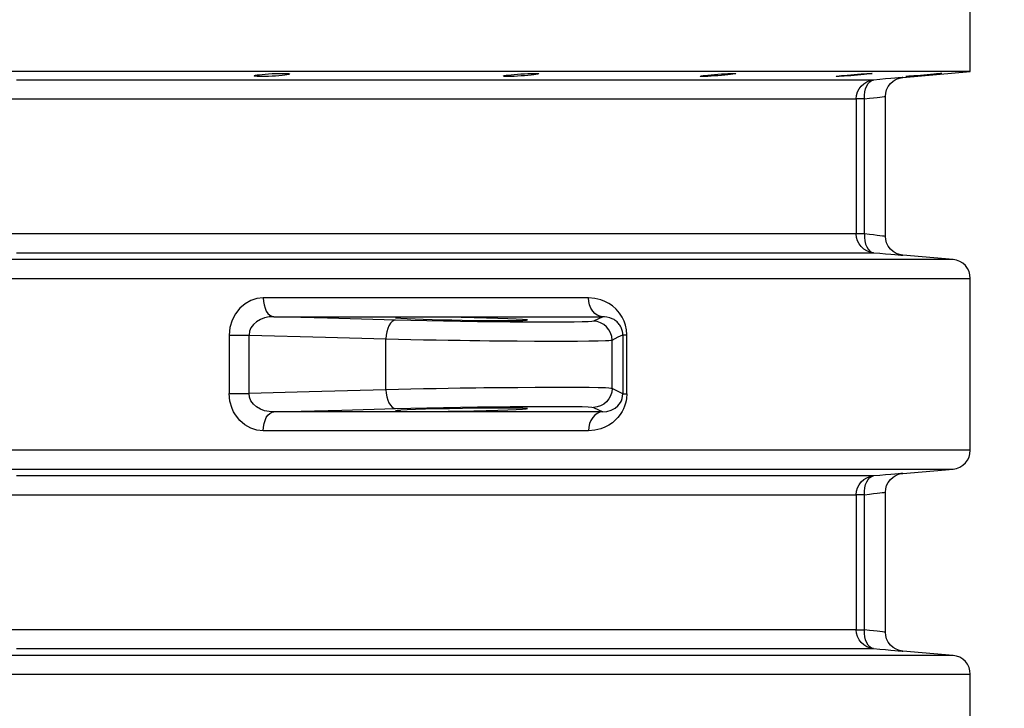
# Model space of a CAD drawing. Header units: millimetres. Extents: x 196 to 2027204, y -221452 to 153872.
# Tile 307 of 381: x 1217323 to 1217846, y -198737 to -198371. Entities that reach past the tile are written whole.
import ezdxf

# ---------------------------------------------------------------- set-up
doc = ezdxf.new("R2010")
doc.units = ezdxf.units.MM
doc.layers.get('Defpoints').update_dxf_attribs({"lineweight": 18})
doc.layers.add('00_Основной', color=163, linetype='Continuous', lineweight=40)
doc.layers.add('ТМ-размеры', color=25, linetype='Continuous', lineweight=20)
doc.styles.add('SFINKS', font='SFINKS.shx', dxfattribs={"width": 0.7, "oblique": 15})
doc.dimstyles.new('кира-50', dxfattribs={"dimtxt": 150, "dimasz": 40, "dimexe": 15, "dimexo": 0, "dimgap": 20, "dimtad": 1, "dimdec": 0, "dimrnd": 5, "dimdsep": 46, "dimtxsty": 'SFINKS', "dimblk1": 'OBLIQUE', "dimblk2": 'OBLIQUE', "dimsah": 1, "dimcen": 2.5, "dimclrd": 252, "dimclre": 252, "dimclrt": 252, "dimadec": 0, "dimazin": 0, "dimtfac": 1, "dimtdec": 0, "dimtofl": 0, "dimtmove": 0, "dimatfit": 3, "dimldrblk": 'OBLIQUE', "dimfxl": 15, "dimtfill": 1, "dimtolj": 1, "dimtzin": 0, "dimlwd": 20, "dimlwe": 20, "dimarcsym": 0})

# ---------------------------------------------------------------- blocks, each defined once
blk = doc.blocks.new('_Oblique')
at = {"color": 0, "linetype": 'ByBlock', "lineweight": -2}
blk.add_line((-0.5, -0.5), (0.5, 0.5), dxfattribs=at)
blk = doc.blocks.new('*D85')
at = {"layer": 'Defpoints', "color": 0, "linetype": 'ByBlock', "lineweight": 50, "transparency": 16777216}
for p in [(1216957.71, -194978.27), (1216957.71, -203390.23), (1218392.05, -203390.23)]:
    blk.add_point(p, dxfattribs=at)
at = {"layer": 'ТМ-размеры', "color": 252, "linetype": 'ByBlock', "lineweight": 20, "transparency": 16777216}
for p, q in [((1216957.71, -194978.27), (1218407.05, -194978.27)), ((1218392.05, -194978.27), (1218392.05, -203390.23)), ((1216957.71, -203390.23), (1218407.05, -203390.23))]:
    blk.add_line(p, q, dxfattribs=at)
at = {"layer": 'ТМ-размеры', "color": 252, "linetype": 'ByBlock', "lineweight": 20, "transparency": 16777216, "xscale": 40, "yscale": 40, "zscale": 40}
for p, rotation in [((1218392.05, -194978.27), 90), ((1218392.05, -203390.23), 270)]:
    blk.add_blockref('_Oblique', p, dxfattribs=dict(at, rotation=rotation))
at = {"layer": 'ТМ-размеры', "color": 252, "linetype": 'ByBlock', "transparency": 16777216, "insert": (1218297.05, -199184.25), "char_height": 150, "attachment_point": 5, "rotation": 90, "style": 'SFINKS', "bg_fill": 3, "box_fill_scale": 1.1, "bg_fill_color": 256, "bg_fill_true_color": 13158600, "bg_fill_transparency": 0}
blk.add_mtext('\\A1;8410', dxfattribs=at)

msp = doc.modelspace()

# ---------------------------------------------------------------- linework, layer by layer
at = {"layer": '00_Основной', "color": 252, "lineweight": 25, "ltscale": 10}
for p, q in [((1217827.71, -198399.01, 0.2), (1217827.71, -198364, 0.2)), ((1217791.84, -198402.14, 0.2), (1217827.71, -198399.01, 0.2)), ((1217782.71, -198486.46, 0.2), (1217782.71, -198412.06, 0.2)), ((1217767.2, -198413.42, 0.2), (1217767.2, -198485.08, 0.2)), ((1217771.63, -198485.08, 0.2), (1217771.63, -198413.42, 0.2)), ((1217818.58, -198498.7, 0.2), (1217791.84, -198496.36, 0.2)), ((1217827.71, -198599.84, 0.2), (1217827.71, -198508.66, 0.2)), ((1217632.71, -198529.01, 0.2), (1217627.85, -198531.4, 0.2)), ((1217434.6, -198538.79, 0.2), (1217434.6, -198569.72, 0.2)), ((1217445.09, -198569.72, 0.2), (1217445.09, -198538.79, 0.2)), ((1217517.72, -198567.72, 0.2), (1217517.72, -198540.78, 0.2)), ((1217637.66, -198567.11, 0.2), (1217637.66, -198541.39, 0.2)), ((1217643.39, -198538.6, 0.2), (1217643.39, -198569.91, 0.2)), ((1217645.48, -198569.91, 0.2), (1217645.48, -198538.6, 0.2)), ((1217627.85, -198577.1, 0.2), (1217632.71, -198579.5, 0.2)), ((1217791.84, -198612.14, 0.2), (1217818.58, -198609.8, 0.2)), ((1217767.2, -198623.42, 0.2), (1217767.2, -198695.09, 0.2)), ((1217771.63, -198695.09, 0.2), (1217771.63, -198623.42, 0.2)), ((1217782.71, -198696.46, 0.2), (1217782.71, -198622.06, 0.2)), ((1217818.58, -198708.7, 0.2), (1217791.84, -198706.36, 0.2)), ((1217827.71, -198809.84, 0.2), (1217827.71, -198718.67, 0.2))]:
    msp.add_line(p, q, dxfattribs=at)
at = {"layer": '00_Основной', "color": 252, "lineweight": 25, "ltscale": 10, "elevation": 0.2}
for points in [[(1217827.71, -198399.01), (1217827.41, -198399.01), (1217826.52, -198399.01), (1217825.03, -198399.01), (1217822.94, -198399.01), (1217820.27, -198399.01), (1217817, -198399.01), (1217813.15, -198399.01), (1217808.7, -198399.01), (1217803.68, -198399.01), (1217798.06, -198399.01), (1217791.88, -198399.01), (1217785.14, -198399.01), (1217777.81, -198399.01), (1217769.93, -198399.01), (1217761.48, -198399.01), (1217752.5, -198399.01), (1217742.96, -198399.01), (1217732.88, -198399.01), (1217722.29, -198399.01), (1217711.15, -198399.01), (1217699.51, -198399.01), (1217687.36, -198399.01), (1217674.7, -198399.01), (1217661.55, -198399.01), (1217647.93, -198399.01), (1217633.82, -198399.01), (1217619.26, -198399.01), (1217604.24, -198399.01), (1217588.78, -198399.01), (1217572.89, -198399.01), (1217556.58, -198399.01), (1217539.86, -198399.01), (1217522.73, -198399.01), (1217505.21, -198399.01), (1217487.33, -198399.01), (1217469.09, -198399.01), (1217450.48, -198399.01), (1217431.54, -198399.01), (1217412.28, -198399.01), (1217392.71, -198399.01), (1217372.84, -198399.01), (1217352.68, -198399.01), (1217332.25, -198399.01), (1217311.57, -198399.01)], [(1217776.32, -198403.45), (1217775.31, -198403.45), (1217773.76, -198403.45), (1217771.69, -198403.45), (1217769.08, -198403.45), (1217765.93, -198403.45), (1217762.25, -198403.45), (1217758.06, -198403.45), (1217753.33, -198403.45), (1217748.08, -198403.45), (1217742.32, -198403.45), (1217736.04, -198403.45), (1217729.26, -198403.45), (1217721.96, -198403.45), (1217714.17, -198403.45), (1217705.89, -198403.45), (1217697.11, -198403.45), (1217687.84, -198403.45), (1217678.1, -198403.45), (1217667.88, -198403.45), (1217657.22, -198403.45), (1217646.09, -198403.45), (1217634.5, -198403.45), (1217622.46, -198403.45), (1217610, -198403.45), (1217597.12, -198403.45), (1217583.8, -198403.45), (1217570.08, -198403.45), (1217555.97, -198403.45), (1217541.45, -198403.45), (1217526.56, -198403.45), (1217511.3, -198403.45), (1217495.66, -198403.45), (1217479.68, -198403.45), (1217463.36, -198403.45), (1217446.71, -198403.45), (1217429.73, -198403.45), (1217412.45, -198403.45), (1217394.87, -198403.45), (1217377, -198403.45), (1217358.85, -198403.45), (1217340.45, -198403.45), (1217321.8, -198403.45)], [(1217767.2, -198413.42), (1217767.37, -198411.58), (1217767.88, -198409.79), (1217768.71, -198408.14), (1217769.82, -198406.66), (1217771.19, -198405.42), (1217772.77, -198404.46), (1217774.5, -198403.79), (1217776.32, -198403.45)], [(1217771.63, -198413.42), (1217771.62, -198411.54), (1217771.8, -198409.72), (1217772.2, -198408.04), (1217772.76, -198406.54), (1217773.48, -198405.3), (1217774.34, -198404.36), (1217775.3, -198403.74), (1217776.32, -198403.45)], [(1217791.84, -198402.14), (1217791.84, -198402.14), (1217791.57, -198402.17), (1217790.79, -198402.22), (1217789.5, -198402.34), (1217787.7, -198402.49), (1217785.47, -198402.68), (1217782.81, -198402.9), (1217779.73, -198403.17), (1217776.32, -198403.45)], [(1217782.71, -198412.1), (1217782.86, -198410.37), (1217783.34, -198408.6), (1217784.18, -198406.9), (1217785.33, -198405.34), (1217786.77, -198404.06), (1217788.41, -198403.08), (1217790.13, -198402.45), (1217791.84, -198402.14)], [(1217771.63, -198413.42), (1217774.17, -198413.12), (1217776.37, -198412.85), (1217778.23, -198412.64), (1217779.76, -198412.46), (1217781.04, -198412.3), (1217781.97, -198412.19), (1217782.52, -198412.13), (1217782.71, -198412.1), (1217782.71, -198412.1)], [(1217317.75, -198413.42), (1217336.19, -198413.42), (1217354.39, -198413.42), (1217372.33, -198413.42), (1217390, -198413.42), (1217407.38, -198413.42), (1217424.47, -198413.42), (1217441.26, -198413.42), (1217457.73, -198413.42), (1217473.87, -198413.42), (1217489.66, -198413.42), (1217505.13, -198413.42), (1217520.23, -198413.42), (1217534.95, -198413.42), (1217549.3, -198413.42), (1217563.26, -198413.42), (1217576.83, -198413.42), (1217589.99, -198413.42), (1217602.74, -198413.42), (1217615.05, -198413.42), (1217626.95, -198413.42), (1217638.41, -198413.42), (1217649.41, -198413.42), (1217659.99, -198413.42), (1217670.07, -198413.42), (1217679.71, -198413.42), (1217688.87, -198413.42), (1217697.55, -198413.42), (1217705.73, -198413.42), (1217713.45, -198413.42), (1217720.66, -198413.42), (1217727.37, -198413.42), (1217733.57, -198413.42), (1217739.27, -198413.42), (1217744.45, -198413.42), (1217749.14, -198413.42), (1217753.29, -198413.42), (1217756.91, -198413.42), (1217760.03, -198413.42), (1217762.61, -198413.42), (1217764.67, -198413.42), (1217766.2, -198413.42), (1217767.2, -198413.42)], [(1217771.63, -198413.42), (1217770.69, -198413.42), (1217769.84, -198413.42), (1217769.09, -198413.42), (1217768.46, -198413.42), (1217767.95, -198413.42), (1217767.57, -198413.42), (1217767.31, -198413.42), (1217767.2, -198413.42)], [(1217767.2, -198485.08), (1217766.2, -198485.08), (1217764.67, -198485.08), (1217762.61, -198485.08), (1217760.03, -198485.08), (1217756.91, -198485.08), (1217753.29, -198485.08), (1217749.14, -198485.08), (1217744.45, -198485.08), (1217739.27, -198485.08), (1217733.57, -198485.08), (1217727.37, -198485.08), (1217720.66, -198485.08), (1217713.45, -198485.08), (1217705.73, -198485.08), (1217697.55, -198485.08), (1217688.87, -198485.08), (1217679.71, -198485.08), (1217670.07, -198485.08), (1217659.99, -198485.08), (1217649.41, -198485.08), (1217638.41, -198485.08), (1217626.95, -198485.08), (1217615.05, -198485.08), (1217602.74, -198485.08), (1217589.99, -198485.08), (1217576.83, -198485.08), (1217563.26, -198485.08), (1217549.3, -198485.08), (1217534.95, -198485.08), (1217520.23, -198485.08), (1217505.13, -198485.08), (1217489.66, -198485.08), (1217473.87, -198485.08), (1217457.73, -198485.08), (1217441.26, -198485.08), (1217424.47, -198485.08), (1217407.38, -198485.08), (1217390, -198485.08), (1217372.33, -198485.08), (1217354.39, -198485.08), (1217336.19, -198485.08), (1217317.75, -198485.08)], [(1217776.32, -198495.05), (1217774.5, -198494.72), (1217772.77, -198494.06), (1217771.19, -198493.09), (1217769.82, -198491.84), (1217768.71, -198490.38), (1217767.88, -198488.71), (1217767.37, -198486.93), (1217767.2, -198485.08)], [(1217771.63, -198485.08), (1217770.69, -198485.08), (1217769.84, -198485.08), (1217769.09, -198485.08), (1217768.46, -198485.08), (1217767.95, -198485.08), (1217767.57, -198485.08), (1217767.31, -198485.08), (1217767.2, -198485.08)], [(1217771.63, -198485.08), (1217771.62, -198486.98), (1217771.8, -198488.8), (1217772.2, -198490.48), (1217772.76, -198491.96), (1217773.48, -198493.2), (1217774.34, -198494.16), (1217775.3, -198494.78), (1217776.32, -198495.05)], [(1217782.71, -198486.4), (1217782.52, -198486.38), (1217781.97, -198486.31), (1217781.06, -198486.22), (1217779.76, -198486.06), (1217778.25, -198485.88), (1217776.39, -198485.65), (1217774.17, -198485.4), (1217771.63, -198485.08)], [(1217791.84, -198496.36), (1217790.13, -198496.06), (1217788.41, -198495.43), (1217786.77, -198494.46), (1217785.33, -198493.16), (1217784.18, -198491.62), (1217783.34, -198489.9), (1217782.86, -198488.13), (1217782.71, -198486.4)], [(1217321.8, -198495.05), (1217340.45, -198495.05), (1217358.85, -198495.05), (1217377, -198495.05), (1217394.87, -198495.05), (1217412.45, -198495.05), (1217429.73, -198495.05), (1217446.71, -198495.05), (1217463.36, -198495.05), (1217479.68, -198495.05), (1217495.66, -198495.05), (1217511.3, -198495.05), (1217526.56, -198495.05), (1217541.45, -198495.05), (1217555.97, -198495.05), (1217570.08, -198495.05), (1217583.8, -198495.05), (1217597.12, -198495.05), (1217610, -198495.05), (1217622.46, -198495.05), (1217634.5, -198495.05), (1217646.09, -198495.05), (1217657.22, -198495.05), (1217667.88, -198495.05), (1217678.1, -198495.05), (1217687.84, -198495.05), (1217697.11, -198495.05), (1217705.89, -198495.05), (1217714.17, -198495.05), (1217721.96, -198495.05), (1217729.26, -198495.05), (1217736.04, -198495.05), (1217742.32, -198495.05), (1217748.08, -198495.05), (1217753.33, -198495.05), (1217758.06, -198495.05), (1217762.25, -198495.05), (1217765.93, -198495.05), (1217769.08, -198495.05), (1217771.69, -198495.05), (1217773.76, -198495.05), (1217775.31, -198495.05), (1217776.32, -198495.05)], [(1217776.32, -198495.05), (1217779.73, -198495.34), (1217782.79, -198495.6), (1217785.47, -198495.82), (1217787.72, -198496.02), (1217789.5, -198496.16), (1217790.78, -198496.28), (1217791.57, -198496.35), (1217791.84, -198496.36)], [(1217818.58, -198498.7), (1217818.42, -198498.7), (1217817.69, -198498.7), (1217816.36, -198498.7), (1217814.45, -198498.7), (1217811.93, -198498.7), (1217808.83, -198498.7), (1217805.14, -198498.7), (1217800.87, -198498.7), (1217796, -198498.7), (1217790.57, -198498.7), (1217784.54, -198498.7), (1217777.97, -198498.7), (1217770.8, -198498.7), (1217763.09, -198498.7), (1217754.81, -198498.7), (1217745.99, -198498.7), (1217736.62, -198498.7), (1217726.7, -198498.7), (1217716.26, -198498.7), (1217705.29, -198498.7), (1217693.81, -198498.7), (1217681.81, -198498.7), (1217669.33, -198498.7), (1217656.34, -198498.7), (1217642.87, -198498.7), (1217628.93, -198498.7), (1217614.52, -198498.7), (1217599.66, -198498.7), (1217584.36, -198498.7), (1217568.61, -198498.7), (1217552.46, -198498.7), (1217535.88, -198498.7), (1217518.92, -198498.7), (1217501.55, -198498.7), (1217483.82, -198498.7), (1217465.72, -198498.7), (1217447.26, -198498.7), (1217428.48, -198498.7), (1217409.36, -198498.7), (1217389.93, -198498.7), (1217370.2, -198498.7), (1217350.19, -198498.7), (1217329.9, -198498.7), (1217309.36, -198498.7)], [(1217827.71, -198508.66), (1217827.54, -198506.82), (1217827.03, -198505.04), (1217826.2, -198503.39), (1217825.09, -198501.9), (1217823.72, -198500.66), (1217822.13, -198499.7), (1217820.4, -198499.04), (1217818.58, -198498.7)], [(1217313.08, -198508.66), (1217333.83, -198508.66), (1217354.34, -198508.66), (1217374.56, -198508.66), (1217394.5, -198508.66), (1217414.12, -198508.66), (1217433.45, -198508.66), (1217452.44, -198508.66), (1217471.08, -198508.66), (1217489.38, -198508.66), (1217507.3, -198508.66), (1217524.84, -198508.66), (1217542, -198508.66), (1217558.75, -198508.66), (1217575.08, -198508.66), (1217590.98, -198508.66), (1217606.44, -198508.66), (1217621.47, -198508.66), (1217636.02, -198508.66), (1217650.12, -198508.66), (1217663.74, -198508.66), (1217676.86, -198508.66), (1217689.48, -198508.66), (1217701.6, -198508.66), (1217713.21, -198508.66), (1217724.29, -198508.66), (1217734.84, -198508.66), (1217744.86, -198508.66), (1217754.33, -198508.66), (1217763.25, -198508.66), (1217771.62, -198508.66), (1217779.42, -198508.66), (1217786.64, -198508.66), (1217793.31, -198508.66), (1217799.39, -198508.66), (1217804.89, -198508.66), (1217809.8, -198508.66), (1217814.12, -198508.66), (1217817.86, -198508.66), (1217820.99, -198508.66), (1217823.53, -198508.66), (1217825.46, -198508.66), (1217826.81, -198508.66), (1217827.55, -198508.66), (1217827.71, -198508.66)], [(1217452.65, -198519.01), (1217449.29, -198519.36), (1217446.05, -198520.39), (1217442.97, -198522.11), (1217440.23, -198524.47), (1217437.87, -198527.45), (1217436.11, -198530.88), (1217434.98, -198534.74), (1217434.6, -198538.79)], [(1217625.23, -198519.01), (1217613.53, -198519.01), (1217601.54, -198519.01), (1217589.27, -198519.01), (1217576.74, -198519.01), (1217563.94, -198519.01), (1217550.88, -198519.01), (1217537.57, -198519.01), (1217524, -198519.01), (1217510.19, -198519.01), (1217496.15, -198519.01), (1217481.87, -198519.01), (1217467.37, -198519.01), (1217452.65, -198519.01)], [(1217452.65, -198519.01), (1217452.76, -198520.93), (1217453.07, -198522.78), (1217453.58, -198524.48), (1217454.27, -198525.99), (1217455.1, -198527.24), (1217456.07, -198528.18), (1217457.11, -198528.77), (1217458.19, -198529.01)], [(1217645.48, -198538.6), (1217645.31, -198536.03), (1217644.81, -198533.57), (1217644.04, -198531.3), (1217643.06, -198529.25), (1217641.63, -198527.04), (1217639.89, -198525.03), (1217637.89, -198523.27), (1217635.93, -198521.94), (1217633.88, -198520.87), (1217631.75, -198520.04), (1217628.55, -198519.28), (1217625.23, -198519.01)], [(1217632.71, -198529.01), (1217631.24, -198528.77), (1217629.83, -198528.18), (1217628.53, -198527.24), (1217627.4, -198525.99), (1217626.49, -198524.48), (1217625.79, -198522.78), (1217625.37, -198520.93), (1217625.23, -198519.01)], [(1217458.19, -198529.01), (1217455.75, -198529.16), (1217453.38, -198529.65), (1217451.14, -198530.48), (1217449.14, -198531.64), (1217447.43, -198533.1), (1217446.13, -198534.83), (1217445.33, -198536.75), (1217445.09, -198538.79)], [(1217522.86, -198530.79), (1217486.64, -198529.79), (1217458.19, -198529.01)], [(1217458.19, -198529.01), (1217473.08, -198529.01), (1217487.75, -198529.01), (1217502.18, -198529.01), (1217516.38, -198529.01), (1217530.34, -198529.01), (1217544.06, -198529.01), (1217557.52, -198529.01), (1217570.73, -198529.01), (1217583.67, -198529.01), (1217596.34, -198529.01), (1217608.74, -198529.01), (1217620.87, -198529.01), (1217632.71, -198529.01)], [(1217522.86, -198530.79), (1217521.89, -198531), (1217520.95, -198531.58), (1217520.07, -198532.51), (1217519.3, -198533.76), (1217518.66, -198535.26), (1217518.17, -198536.99), (1217517.84, -198538.85), (1217517.72, -198540.78)], [(1217627.85, -198531.4), (1217626.95, -198531.55), (1217624.92, -198531.68), (1217621.77, -198531.79), (1217617.57, -198531.88), (1217612.36, -198531.92), (1217606.26, -198531.95), (1217599.38, -198531.95), (1217591.78, -198531.92), (1217583.64, -198531.86), (1217575.09, -198531.78), (1217566.22, -198531.67), (1217557.23, -198531.52), (1217548.23, -198531.37), (1217539.41, -198531.2), (1217530.94, -198531), (1217522.86, -198530.79)], [(1217637.66, -198541.39), (1217637.48, -198539.47), (1217636.91, -198537.61), (1217636.01, -198535.9), (1217634.8, -198534.39), (1217633.31, -198533.15), (1217631.62, -198532.22), (1217629.77, -198531.62), (1217627.85, -198531.4)], [(1217643.39, -198538.6), (1217643.36, -198537.73), (1217643.23, -198536.87), (1217643.11, -198536.31), (1217642.94, -198535.74), (1217642.74, -198535.19), (1217642.48, -198534.66), (1217642.21, -198534.11), (1217641.88, -198533.57), (1217641.51, -198533.06), (1217641.16, -198532.62), (1217640.76, -198532.19), (1217640.31, -198531.75), (1217639.82, -198531.34), (1217639.3, -198530.95), (1217638.72, -198530.56), (1217637.76, -198530.07), (1217636.5, -198529.56), (1217634.96, -198529.18), (1217633.67, -198529.03), (1217632.71, -198529.01)], [(1217434.6, -198538.79), (1217435.8, -198538.79), (1217437.08, -198538.79), (1217438.43, -198538.79), (1217439.81, -198538.79), (1217441.18, -198538.79), (1217442.53, -198538.79), (1217443.85, -198538.79), (1217445.09, -198538.79)], [(1217445.09, -198538.79), (1217485.75, -198539.91), (1217517.72, -198540.78)], [(1217517.72, -198540.78), (1217524.32, -198540.94), (1217531.01, -198541.08), (1217537.7, -198541.2), (1217544.3, -198541.33), (1217550.77, -198541.43), (1217557.04, -198541.53), (1217562.25, -198541.6), (1217567.49, -198541.67), (1217572.64, -198541.73), (1217577.69, -198541.77), (1217587.38, -198541.86), (1217596.46, -198541.91), (1217604.78, -198541.94), (1217612.49, -198541.95), (1217619.41, -198541.92), (1217625.41, -198541.87), (1217630.35, -198541.8), (1217634.11, -198541.68), (1217635.9, -198541.6), (1217637.1, -198541.5), (1217637.66, -198541.39)], [(1217637.66, -198541.39), (1217640.88, -198539.76), (1217643.39, -198538.6)], [(1217643.39, -198538.6), (1217643.46, -198538.6), (1217643.57, -198538.6), (1217643.76, -198538.6), (1217643.98, -198538.6), (1217644.28, -198538.6), (1217644.63, -198538.6), (1217645.02, -198538.6), (1217645.48, -198538.6)], [(1217517.72, -198567.72), (1217477.03, -198568.85), (1217445.09, -198569.72)], [(1217637.66, -198567.11), (1217637.1, -198567), (1217635.9, -198566.9), (1217634.12, -198566.82), (1217630.39, -198566.72), (1217625.55, -198566.63), (1217619.71, -198566.59), (1217613.01, -198566.56), (1217605.37, -198566.56), (1217596.88, -198566.59), (1217587.65, -198566.65), (1217577.81, -198566.73), (1217573.75, -198566.78), (1217569.62, -198566.82), (1217565.43, -198566.87), (1217561.19, -198566.92), (1217557.04, -198566.99), (1217550.77, -198567.07), (1217544.3, -198567.18), (1217537.7, -198567.3), (1217531.01, -198567.42), (1217524.32, -198567.56), (1217517.72, -198567.72)], [(1217517.72, -198567.72), (1217517.84, -198569.65), (1217518.17, -198571.52), (1217518.66, -198573.24), (1217519.3, -198574.75), (1217520.07, -198576), (1217520.95, -198576.92), (1217521.89, -198577.51), (1217522.86, -198577.71)], [(1217637.66, -198567.11), (1217637.48, -198569.05), (1217636.91, -198570.9), (1217636.01, -198572.62), (1217634.8, -198574.11), (1217633.31, -198575.37), (1217631.62, -198576.3), (1217629.77, -198576.89), (1217627.85, -198577.1)], [(1217643.39, -198569.91), (1217640.18, -198568.4), (1217637.66, -198567.11)], [(1217452.65, -198589.49), (1217449.29, -198589.16), (1217446.05, -198588.11), (1217442.95, -198586.38), (1217440.23, -198584.03), (1217437.87, -198581.06), (1217436.92, -198579.39), (1217436.11, -198577.61), (1217434.98, -198573.76), (1217434.6, -198569.72)], [(1217434.6, -198569.72), (1217435.8, -198569.72), (1217437.08, -198569.72), (1217438.43, -198569.72), (1217439.81, -198569.72), (1217441.18, -198569.72), (1217442.53, -198569.72), (1217443.85, -198569.72), (1217445.09, -198569.72)], [(1217458.19, -198579.5), (1217455.75, -198579.35), (1217453.38, -198578.85), (1217451.15, -198578.02), (1217449.14, -198576.86), (1217447.43, -198575.4), (1217446.13, -198573.68), (1217445.34, -198571.76), (1217445.09, -198569.72)], [(1217645.48, -198569.91), (1217645.31, -198572.43), (1217645.1, -198573.69), (1217644.8, -198574.94), (1217644.33, -198576.46), (1217643.74, -198577.9), (1217643.05, -198579.26), (1217641.99, -198580.96), (1217640.78, -198582.52), (1217639.4, -198583.95), (1217637.86, -198585.26), (1217635.95, -198586.56), (1217633.9, -198587.63), (1217631.72, -198588.48), (1217628.53, -198589.24), (1217625.23, -198589.49)], [(1217632.71, -198579.5), (1217634.99, -198579.32), (1217637.22, -198578.67), (1217639.35, -198577.51), (1217640.82, -198576.26), (1217642.11, -198574.58), (1217642.63, -198573.56), (1217643.04, -198572.43), (1217643.3, -198571.2), (1217643.39, -198569.91)], [(1217643.39, -198569.91), (1217643.46, -198569.91), (1217643.57, -198569.91), (1217643.76, -198569.91), (1217643.98, -198569.91), (1217644.28, -198569.91), (1217644.63, -198569.91), (1217645.02, -198569.91), (1217645.48, -198569.91)], [(1217452.65, -198589.49), (1217452.76, -198587.58), (1217453.07, -198585.72), (1217453.58, -198584.02), (1217454.27, -198582.52), (1217455.1, -198581.27), (1217456.07, -198580.34), (1217457.11, -198579.73), (1217458.19, -198579.5)], [(1217458.19, -198579.5), (1217494.41, -198578.5), (1217522.86, -198577.71)], [(1217632.71, -198579.5), (1217620.87, -198579.5), (1217608.74, -198579.5), (1217596.34, -198579.5), (1217583.67, -198579.5), (1217570.73, -198579.5), (1217557.52, -198579.5), (1217544.06, -198579.5), (1217530.34, -198579.5), (1217516.38, -198579.5), (1217502.18, -198579.5), (1217487.75, -198579.5), (1217473.08, -198579.5), (1217458.19, -198579.5)], [(1217522.86, -198577.71), (1217530.94, -198577.51), (1217539.41, -198577.32), (1217548.23, -198577.13), (1217557.23, -198576.98), (1217566.22, -198576.84), (1217575.09, -198576.74), (1217583.64, -198576.65), (1217591.78, -198576.58), (1217599.38, -198576.55), (1217606.26, -198576.55), (1217612.36, -198576.58), (1217617.57, -198576.64), (1217621.77, -198576.72), (1217624.92, -198576.82), (1217626.95, -198576.95), (1217627.85, -198577.1)], [(1217632.71, -198579.5), (1217631.24, -198579.73), (1217629.83, -198580.34), (1217628.53, -198581.27), (1217627.4, -198582.52), (1217626.49, -198584.02), (1217625.79, -198585.72), (1217625.37, -198587.58), (1217625.23, -198589.49)], [(1217625.23, -198589.49), (1217613.53, -198589.49), (1217601.54, -198589.49), (1217589.27, -198589.49), (1217576.74, -198589.49), (1217563.94, -198589.49), (1217550.88, -198589.49), (1217537.57, -198589.49), (1217524, -198589.49), (1217510.19, -198589.49), (1217496.15, -198589.49), (1217481.87, -198589.49), (1217467.37, -198589.49), (1217452.65, -198589.49)], [(1217827.71, -198599.84), (1217827.55, -198599.84), (1217826.81, -198599.84), (1217825.46, -198599.84), (1217823.53, -198599.84), (1217820.99, -198599.84), (1217817.86, -198599.84), (1217814.12, -198599.84), (1217809.8, -198599.84), (1217804.89, -198599.84), (1217799.39, -198599.84), (1217793.31, -198599.84), (1217786.64, -198599.84), (1217779.42, -198599.84), (1217771.62, -198599.84), (1217763.25, -198599.84), (1217754.33, -198599.84), (1217744.86, -198599.84), (1217734.84, -198599.84), (1217724.29, -198599.84), (1217713.21, -198599.84), (1217701.6, -198599.84), (1217689.48, -198599.84), (1217676.86, -198599.84), (1217663.74, -198599.84), (1217650.12, -198599.84), (1217636.02, -198599.84), (1217621.47, -198599.84), (1217606.44, -198599.84), (1217590.98, -198599.84), (1217575.08, -198599.84), (1217558.75, -198599.84), (1217542, -198599.84), (1217524.84, -198599.84), (1217507.3, -198599.84), (1217489.38, -198599.84), (1217471.08, -198599.84), (1217452.44, -198599.84), (1217433.45, -198599.84), (1217414.12, -198599.84), (1217394.5, -198599.84), (1217374.56, -198599.84), (1217354.34, -198599.84), (1217333.83, -198599.84), (1217313.08, -198599.84)], [(1217818.58, -198609.8), (1217820.4, -198609.48), (1217822.13, -198608.81), (1217823.72, -198607.84), (1217825.09, -198606.6), (1217826.2, -198605.13), (1217827.03, -198603.46), (1217827.54, -198601.68), (1217827.71, -198599.84)], [(1217309.36, -198609.8), (1217329.9, -198609.8), (1217350.19, -198609.8), (1217370.2, -198609.8), (1217389.93, -198609.8), (1217409.36, -198609.8), (1217428.48, -198609.8), (1217447.26, -198609.8), (1217465.72, -198609.8), (1217483.82, -198609.8), (1217501.55, -198609.8), (1217518.92, -198609.8), (1217535.88, -198609.8), (1217552.46, -198609.8), (1217568.61, -198609.8), (1217584.36, -198609.8), (1217599.66, -198609.8), (1217614.52, -198609.8), (1217628.93, -198609.8), (1217642.87, -198609.8), (1217656.34, -198609.8), (1217669.33, -198609.8), (1217681.81, -198609.8), (1217693.81, -198609.8), (1217705.29, -198609.8), (1217716.26, -198609.8), (1217726.7, -198609.8), (1217736.62, -198609.8), (1217745.99, -198609.8), (1217754.81, -198609.8), (1217763.09, -198609.8), (1217770.8, -198609.8), (1217777.97, -198609.8), (1217784.54, -198609.8), (1217790.57, -198609.8), (1217796, -198609.8), (1217800.87, -198609.8), (1217805.14, -198609.8), (1217808.83, -198609.8), (1217811.93, -198609.8), (1217814.45, -198609.8), (1217816.36, -198609.8), (1217817.69, -198609.8), (1217818.42, -198609.8), (1217818.58, -198609.8)], [(1217776.32, -198613.46), (1217775.31, -198613.46), (1217773.76, -198613.46), (1217771.69, -198613.46), (1217769.08, -198613.46), (1217765.93, -198613.46), (1217762.25, -198613.46), (1217758.06, -198613.46), (1217753.33, -198613.46), (1217748.08, -198613.46), (1217742.32, -198613.46), (1217736.04, -198613.46), (1217729.26, -198613.46), (1217721.96, -198613.46), (1217714.17, -198613.46), (1217705.89, -198613.46), (1217697.11, -198613.46), (1217687.84, -198613.46), (1217678.1, -198613.46), (1217667.88, -198613.46), (1217657.22, -198613.46), (1217646.09, -198613.46), (1217634.5, -198613.46), (1217622.46, -198613.46), (1217610, -198613.46), (1217597.12, -198613.46), (1217583.8, -198613.46), (1217570.08, -198613.46), (1217555.97, -198613.46), (1217541.45, -198613.46), (1217526.56, -198613.46), (1217511.3, -198613.46), (1217495.66, -198613.46), (1217479.68, -198613.46), (1217463.36, -198613.46), (1217446.71, -198613.46), (1217429.73, -198613.46), (1217412.45, -198613.46), (1217394.87, -198613.46), (1217377, -198613.46), (1217358.85, -198613.46), (1217340.45, -198613.46), (1217321.8, -198613.46)], [(1217767.2, -198623.42), (1217767.37, -198621.57), (1217767.88, -198619.79), (1217768.71, -198618.14), (1217769.82, -198616.66), (1217771.19, -198615.42), (1217772.77, -198614.46), (1217774.5, -198613.79), (1217776.32, -198613.46)], [(1217771.63, -198623.42), (1217771.62, -198621.54), (1217771.8, -198619.72), (1217772.2, -198618.04), (1217772.76, -198616.54), (1217773.48, -198615.3), (1217774.34, -198614.36), (1217775.3, -198613.74), (1217776.32, -198613.46)], [(1217791.84, -198612.14), (1217791.84, -198612.14), (1217791.57, -198612.17), (1217790.79, -198612.23), (1217789.5, -198612.34), (1217787.7, -198612.5), (1217785.47, -198612.68), (1217782.81, -198612.9), (1217779.73, -198613.17), (1217776.32, -198613.46)], [(1217782.71, -198622.1), (1217782.86, -198620.37), (1217783.34, -198618.6), (1217784.18, -198616.9), (1217785.33, -198615.34), (1217786.77, -198614.06), (1217788.41, -198613.07), (1217790.13, -198612.44), (1217791.84, -198612.14)], [(1217317.75, -198623.42), (1217336.19, -198623.42), (1217354.39, -198623.42), (1217372.33, -198623.42), (1217390, -198623.42), (1217407.38, -198623.42), (1217424.47, -198623.42), (1217441.26, -198623.42), (1217457.73, -198623.42), (1217473.87, -198623.42), (1217489.66, -198623.42), (1217505.13, -198623.42), (1217520.23, -198623.42), (1217534.95, -198623.42), (1217549.3, -198623.42), (1217563.26, -198623.42), (1217576.83, -198623.42), (1217589.99, -198623.42), (1217602.74, -198623.42), (1217615.05, -198623.42), (1217626.95, -198623.42), (1217638.41, -198623.42), (1217649.41, -198623.42), (1217659.99, -198623.42), (1217670.07, -198623.42), (1217679.71, -198623.42), (1217688.87, -198623.42), (1217697.55, -198623.42), (1217705.73, -198623.42), (1217713.45, -198623.42), (1217720.66, -198623.42), (1217727.37, -198623.42), (1217733.57, -198623.42), (1217739.27, -198623.42), (1217744.45, -198623.42), (1217749.14, -198623.42), (1217753.29, -198623.42), (1217756.91, -198623.42), (1217760.03, -198623.42), (1217762.61, -198623.42), (1217764.67, -198623.42), (1217766.2, -198623.42), (1217767.2, -198623.42)], [(1217771.63, -198623.42), (1217770.69, -198623.42), (1217769.84, -198623.42), (1217769.09, -198623.42), (1217768.46, -198623.42), (1217767.95, -198623.42), (1217767.57, -198623.42), (1217767.31, -198623.42), (1217767.2, -198623.42)], [(1217771.63, -198623.42), (1217774.17, -198623.12), (1217776.37, -198622.85), (1217778.23, -198622.63), (1217779.76, -198622.46), (1217781.04, -198622.3), (1217781.97, -198622.19), (1217782.52, -198622.13), (1217782.71, -198622.1), (1217782.71, -198622.1)], [(1217767.2, -198695.09), (1217766.2, -198695.09), (1217764.67, -198695.09), (1217762.61, -198695.09), (1217760.03, -198695.09), (1217756.91, -198695.09), (1217753.29, -198695.09), (1217749.14, -198695.09), (1217744.45, -198695.09), (1217739.27, -198695.09), (1217733.57, -198695.09), (1217727.37, -198695.09), (1217720.66, -198695.09), (1217713.45, -198695.09), (1217705.73, -198695.09), (1217697.55, -198695.09), (1217688.87, -198695.09), (1217679.71, -198695.09), (1217670.07, -198695.09), (1217659.99, -198695.09), (1217649.41, -198695.09), (1217638.41, -198695.09), (1217626.95, -198695.09), (1217615.05, -198695.09), (1217602.74, -198695.09), (1217589.99, -198695.09), (1217576.83, -198695.09), (1217563.26, -198695.09), (1217549.3, -198695.09), (1217534.95, -198695.09), (1217520.23, -198695.09), (1217505.13, -198695.09), (1217489.66, -198695.09), (1217473.87, -198695.09), (1217457.73, -198695.09), (1217441.26, -198695.09), (1217424.47, -198695.09), (1217407.38, -198695.09), (1217390, -198695.09), (1217372.33, -198695.09), (1217354.39, -198695.09), (1217336.19, -198695.09), (1217317.75, -198695.09)], [(1217776.32, -198705.05), (1217774.5, -198704.72), (1217772.77, -198704.06), (1217771.19, -198703.09), (1217769.82, -198701.85), (1217768.71, -198700.36), (1217767.88, -198698.71), (1217767.37, -198696.94), (1217767.2, -198695.09)], [(1217767.2, -198695.09), (1217767.31, -198695.09), (1217767.57, -198695.09), (1217767.95, -198695.09), (1217768.46, -198695.09), (1217769.09, -198695.09), (1217769.84, -198695.09), (1217770.69, -198695.09), (1217771.63, -198695.09)], [(1217776.32, -198705.05), (1217775.3, -198704.78), (1217774.34, -198704.15), (1217773.48, -198703.2), (1217772.76, -198701.96), (1217772.2, -198700.48), (1217771.8, -198698.78), (1217771.62, -198696.98), (1217771.63, -198695.09)], [(1217782.71, -198696.4), (1217782.52, -198696.38), (1217781.97, -198696.32), (1217781.06, -198696.2), (1217779.76, -198696.06), (1217778.25, -198695.88), (1217776.39, -198695.65), (1217774.17, -198695.4), (1217771.63, -198695.09)], [(1217791.84, -198706.36), (1217790.13, -198706.06), (1217788.41, -198705.43), (1217786.77, -198704.46), (1217785.33, -198703.16), (1217784.18, -198701.61), (1217783.34, -198699.9), (1217782.86, -198698.14), (1217782.71, -198696.4)], [(1217818.58, -198708.7), (1217818.28, -198708.7), (1217817.41, -198708.7), (1217815.93, -198708.7), (1217813.87, -198708.7), (1217811.21, -198708.7), (1217807.98, -198708.7), (1217804.17, -198708.7), (1217799.77, -198708.7), (1217794.8, -198708.7), (1217789.24, -198708.7), (1217783.13, -198708.7), (1217776.44, -198708.7), (1217769.21, -198708.7), (1217761.4, -198708.7), (1217753.05, -198708.7), (1217744.16, -198708.7), (1217734.72, -198708.7), (1217724.75, -198708.7), (1217714.26, -198708.7), (1217703.25, -198708.7), (1217691.72, -198708.7), (1217679.7, -198708.7), (1217667.18, -198708.7), (1217654.17, -198708.7), (1217640.68, -198708.7), (1217626.74, -198708.7), (1217612.32, -198708.7), (1217597.46, -198708.7), (1217582.16, -198708.7), (1217566.44, -198708.7), (1217550.3, -198708.7), (1217533.75, -198708.7), (1217516.8, -198708.7), (1217499.47, -198708.7), (1217481.77, -198708.7), (1217463.71, -198708.7), (1217445.31, -198708.7), (1217426.57, -198708.7), (1217407.51, -198708.7), (1217388.15, -198708.7), (1217368.48, -198708.7), (1217348.54, -198708.7), (1217328.33, -198708.7), (1217307.86, -198708.7)], [(1217321.8, -198705.05), (1217340.45, -198705.05), (1217358.85, -198705.05), (1217377, -198705.05), (1217394.87, -198705.05), (1217412.45, -198705.05), (1217429.73, -198705.05), (1217446.71, -198705.05), (1217463.36, -198705.05), (1217479.68, -198705.05), (1217495.66, -198705.05), (1217511.3, -198705.05), (1217526.56, -198705.05), (1217541.45, -198705.05), (1217555.97, -198705.05), (1217570.08, -198705.05), (1217583.8, -198705.05), (1217597.12, -198705.05), (1217610, -198705.05), (1217622.46, -198705.05), (1217634.5, -198705.05), (1217646.09, -198705.05), (1217657.22, -198705.05), (1217667.88, -198705.05), (1217678.1, -198705.05), (1217687.84, -198705.05), (1217697.11, -198705.05), (1217705.89, -198705.05), (1217714.17, -198705.05), (1217721.96, -198705.05), (1217729.26, -198705.05), (1217736.04, -198705.05), (1217742.32, -198705.05), (1217748.08, -198705.05), (1217753.33, -198705.05), (1217758.06, -198705.05), (1217762.25, -198705.05), (1217765.93, -198705.05), (1217769.08, -198705.05), (1217771.69, -198705.05), (1217773.76, -198705.05), (1217775.31, -198705.05), (1217776.32, -198705.05)], [(1217776.32, -198705.05), (1217779.73, -198705.34), (1217782.81, -198705.6), (1217785.47, -198705.82), (1217787.72, -198706.02), (1217789.5, -198706.16), (1217790.78, -198706.28), (1217791.57, -198706.35), (1217791.84, -198706.36)], [(1217827.71, -198718.67), (1217827.54, -198716.82), (1217827.03, -198715.04), (1217826.2, -198713.39), (1217825.09, -198711.91), (1217823.72, -198710.66), (1217822.13, -198709.69), (1217820.4, -198709.04), (1217818.58, -198708.7)], [(1217311.57, -198718.67), (1217332.25, -198718.67), (1217352.68, -198718.67), (1217372.84, -198718.67), (1217392.71, -198718.67), (1217412.28, -198718.67), (1217431.54, -198718.67), (1217450.48, -198718.67), (1217469.09, -198718.67), (1217487.33, -198718.67), (1217505.21, -198718.67), (1217522.73, -198718.67), (1217539.86, -198718.67), (1217556.58, -198718.67), (1217572.89, -198718.67), (1217588.78, -198718.67), (1217604.24, -198718.67), (1217619.26, -198718.67), (1217633.82, -198718.67), (1217647.93, -198718.67), (1217661.55, -198718.67), (1217674.7, -198718.67), (1217687.36, -198718.67), (1217699.51, -198718.67), (1217711.15, -198718.67), (1217722.29, -198718.67), (1217732.88, -198718.67), (1217742.96, -198718.67), (1217752.5, -198718.67), (1217761.48, -198718.67), (1217769.93, -198718.67), (1217777.81, -198718.67), (1217785.14, -198718.67), (1217791.88, -198718.67), (1217798.06, -198718.67), (1217803.68, -198718.67), (1217808.7, -198718.67), (1217813.15, -198718.67), (1217817, -198718.67), (1217820.27, -198718.67), (1217822.94, -198718.67), (1217825.03, -198718.67), (1217826.52, -198718.67), (1217827.41, -198718.67), (1217827.71, -198718.67)]]:
    msp.add_lwpolyline(points, dxfattribs=at)
for points in [[(1217450.6, -198401.58), (1217449.43, -198401.53), (1217448.56, -198401.46), (1217448.01, -198401.36), (1217447.82, -198401.24), (1217448.01, -198401.1), (1217448.56, -198400.94), (1217449.43, -198400.78), (1217450.6, -198400.62), (1217452.03, -198400.46), (1217453.67, -198400.32), (1217455.46, -198400.19), (1217457.3, -198400.08), (1217459.15, -198400), (1217460.96, -198399.95), (1217462.61, -198399.92), (1217464.04, -198399.94), (1217465.21, -198399.97), (1217466.1, -198400.05), (1217466.65, -198400.14), (1217466.83, -198400.26), (1217466.65, -198400.4), (1217466.1, -198400.56), (1217465.22, -198400.72), (1217464.05, -198400.88), (1217462.63, -198401.04), (1217460.97, -198401.18), (1217459.18, -198401.32), (1217457.35, -198401.42), (1217455.5, -198401.5), (1217453.71, -198401.56), (1217452.06, -198401.59)], [(1217582.67, -198401.59), (1217581.49, -198401.58), (1217580.61, -198401.53), (1217580.06, -198401.46), (1217579.89, -198401.36), (1217580.07, -198401.25), (1217580.62, -198401.11), (1217581.5, -198400.96), (1217582.67, -198400.8), (1217584.08, -198400.63), (1217585.73, -198400.48), (1217587.52, -198400.32), (1217589.37, -198400.19), (1217591.22, -198400.1), (1217593.01, -198400.01), (1217594.66, -198399.95), (1217596.1, -198399.92), (1217597.27, -198399.94), (1217598.15, -198399.97), (1217598.7, -198400.04), (1217598.88, -198400.14), (1217598.7, -198400.25), (1217598.16, -198400.39), (1217597.27, -198400.54), (1217596.1, -198400.7), (1217594.68, -198400.87), (1217593.01, -198401.02), (1217591.23, -198401.18), (1217589.4, -198401.31), (1217587.55, -198401.42), (1217585.77, -198401.5), (1217584.11, -198401.56)], [(1217687.12, -198401.56), (1217685.93, -198401.59), (1217685.06, -198401.58), (1217684.51, -198401.53), (1217684.33, -198401.48), (1217684.52, -198401.38), (1217685.07, -198401.25), (1217685.95, -198401.11), (1217687.12, -198400.97), (1217688.54, -198400.8), (1217690.18, -198400.64), (1217691.97, -198400.49), (1217693.82, -198400.34), (1217695.67, -198400.21), (1217697.46, -198400.1), (1217699.11, -198400.01), (1217700.54, -198399.95), (1217701.71, -198399.92), (1217702.6, -198399.92), (1217703.15, -198399.97), (1217703.33, -198400.04), (1217703.15, -198400.12), (1217702.6, -198400.25), (1217701.72, -198400.39), (1217700.55, -198400.53), (1217699.11, -198400.7), (1217697.46, -198400.86), (1217695.68, -198401.01), (1217693.84, -198401.17), (1217692, -198401.29), (1217690.21, -198401.41), (1217688.56, -198401.5)], [(1217759.4, -198401.49), (1217758.21, -198401.55), (1217757.34, -198401.58), (1217756.78, -198401.58), (1217756.6, -198401.55), (1217756.8, -198401.48), (1217757.35, -198401.38), (1217758.23, -198401.26), (1217759.4, -198401.12), (1217760.82, -198400.98), (1217762.47, -198400.81), (1217764.25, -198400.66), (1217766.1, -198400.49), (1217767.95, -198400.35), (1217769.74, -198400.21), (1217771.39, -198400.1), (1217772.82, -198400.01), (1217773.99, -198399.95), (1217774.88, -198399.92), (1217775.43, -198399.92), (1217775.61, -198399.97), (1217775.43, -198400.02), (1217774.88, -198400.12), (1217774, -198400.24), (1217772.82, -198400.38), (1217771.39, -198400.53), (1217769.72, -198400.69), (1217767.95, -198400.84), (1217766.11, -198401.01), (1217764.28, -198401.15), (1217762.49, -198401.29), (1217760.82, -198401.41)], [(1217796.33, -198401.39), (1217795.15, -198401.49), (1217794.28, -198401.55), (1217793.73, -198401.58), (1217793.56, -198401.58), (1217793.74, -198401.55), (1217794.29, -198401.48), (1217795.18, -198401.39), (1217796.35, -198401.28), (1217797.78, -198401.14), (1217799.43, -198400.98), (1217801.21, -198400.83), (1217803.06, -198400.66), (1217804.9, -198400.5), (1217806.7, -198400.35), (1217808.35, -198400.22), (1217809.77, -198400.11), (1217810.94, -198400.02), (1217811.82, -198399.95), (1217812.37, -198399.92), (1217812.55, -198399.92), (1217812.37, -198399.97), (1217811.82, -198400.02), (1217810.94, -198400.11), (1217809.76, -198400.24), (1217808.32, -198400.36), (1217806.67, -198400.52), (1217804.88, -198400.67), (1217803.04, -198400.84), (1217801.21, -198401), (1217799.43, -198401.15), (1217797.76, -198401.28)], [(1217582.46, -198530.06), (1217577.08, -198529.89), (1217571.01, -198529.72), (1217564.44, -198529.56), (1217557.61, -198529.42), (1217550.77, -198529.32), (1217544.24, -198529.25), (1217538.2, -198529.21), (1217532.93, -198529.21), (1217528.64, -198529.24), (1217525.43, -198529.31), (1217523.5, -198529.41), (1217522.88, -198529.54), (1217523.6, -198529.69), (1217525.63, -198529.86), (1217528.91, -198530.03), (1217533.28, -198530.21), (1217537.5, -198530.35), (1217542.24, -198530.5), (1217547.32, -198530.62), (1217552.68, -198530.74), (1217558.15, -198530.83), (1217564.96, -198530.93), (1217571.51, -198531), (1217577.52, -198531.03), (1217582.8, -198531.03), (1217587.13, -198531), (1217590.3, -198530.93), (1217592.26, -198530.85), (1217592.89, -198530.72), (1217592.17, -198530.58), (1217590.13, -198530.41), (1217586.86, -198530.24)], [(1217582.37, -198578.44), (1217586.79, -198578.28), (1217590.09, -198578.09), (1217592.14, -198577.94), (1217592.89, -198577.78), (1217592.28, -198577.67), (1217590.36, -198577.57), (1217587.18, -198577.5), (1217582.89, -198577.47), (1217577.65, -198577.47), (1217571.63, -198577.51), (1217565.07, -198577.58), (1217558.26, -198577.68), (1217551.41, -198577.79), (1217544.82, -198577.95), (1217538.74, -198578.12), (1217533.38, -198578.29), (1217528.98, -198578.47), (1217525.67, -198578.64), (1217523.61, -198578.81), (1217522.88, -198578.97), (1217523.49, -198579.09), (1217525.4, -198579.19), (1217528.57, -198579.26), (1217532.89, -198579.3), (1217538.15, -198579.29), (1217544.16, -198579.26), (1217550.69, -198579.19), (1217557.51, -198579.08), (1217564.37, -198578.95), (1217570.93, -198578.8), (1217577.02, -198578.63)]]:
    msp.add_lwpolyline(points, close=True, dxfattribs=at)

# ---------------------------------------------------------------- next in the draw order: dimensions: what is measured, and where the dimension line sits
at = {"layer": 'ТМ-размеры', "color": 3, "linetype": 'ByBlock'}
dim = msp.add_linear_dim(base=(1218392.05, -203390.23, 0.2), p1=(1216957.71, -194978.27, 0.2), p2=(1216957.71, -203390.23, 0.2), angle=90, dimstyle='кира-50', dxfattribs=at)
dim.commit()
dim.dimension.update_dxf_attribs({"geometry": '*D85', "text_midpoint": (1218297.05, -199184.25, 0.2)})

doc.saveas('drawing.dxf')
